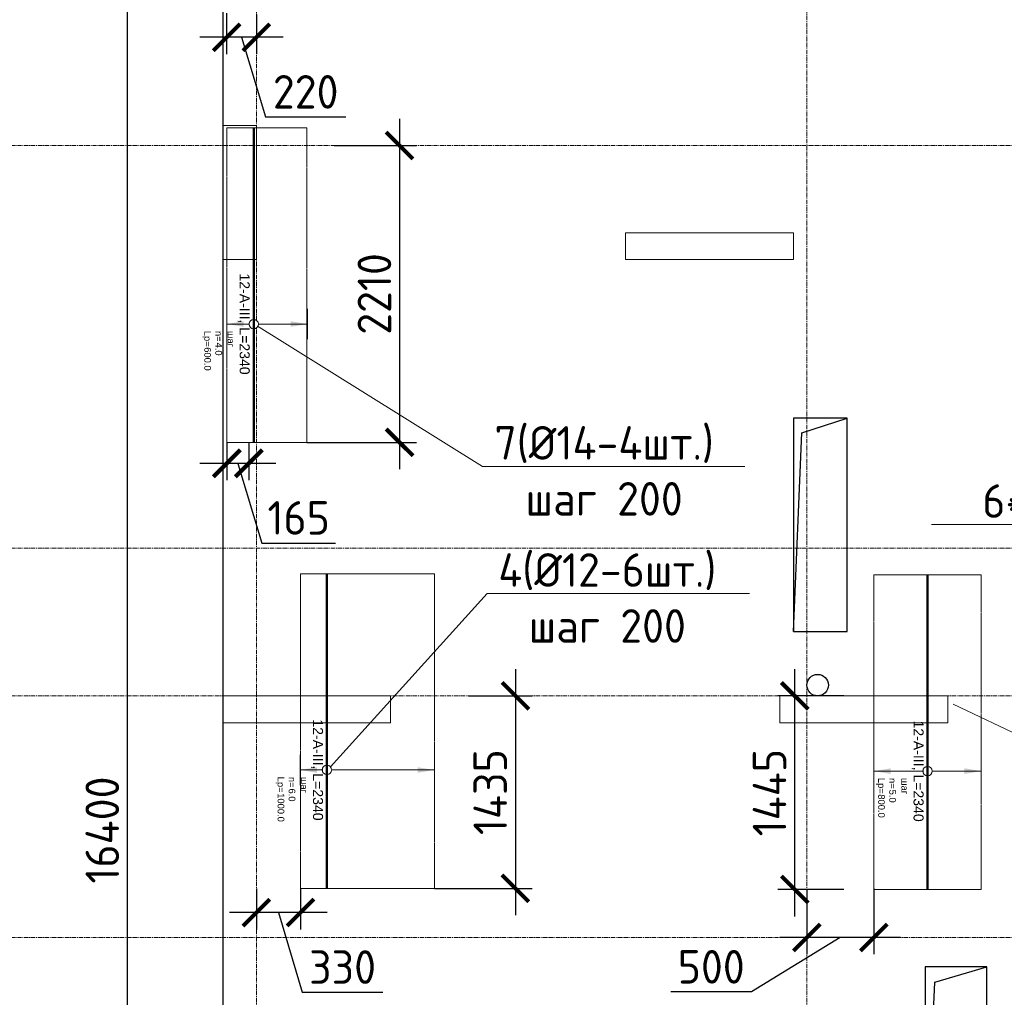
# Model space of a CAD drawing. Header units: millimetres. Extents: x -5898314 to 1055204, y -720802 to 1562611.
# Tile 314 of 362: x 104220 to 111554, y -38050 to -30767. Entities that reach past the tile are written whole.
import ezdxf
from ezdxf import colors
from ezdxf.entities.mleader import LeaderData, LeaderLine
from ezdxf.enums import TextEntityAlignment as Align
from ezdxf.math import Vec2, Vec3

# ---------------------------------------------------------------- set-up
doc = ezdxf.new("R2010")
doc.units = ezdxf.units.MM
doc.set_wipeout_variables(frame=1)
for name, pattern in [('01 Штриховая _4 мм_', [6, 3.5, -2.5]), ('______5', [1100, 800, -100, 100, -100]), ('DASHED', [7, 5, -2, 0]), ('GOST2.303 4', [7, 5, -2, 0]), ('осевая', [50.8, 31.75, -6.35, 6.35, -6.35])]:
    doc.linetypes.add(name, pattern=pattern)
for name, color, linetype, lineweight in [('907Сл Осевые', 1, 'Continuous', 0), ('Standard', 7, 'Continuous', 25), ('АрмСтер', 2, 'Continuous', 50), ('контур распр. стерхней', 2, 'GOST2.303 4', 20), ('Оси', 40, '______5', 18), ('Перекрытие ж_бетон', 1, 'Continuous', 30), ('подоснова', 151, 'Continuous', 5), ('РАЗМЕРЫ', 1, 'Continuous', 9)]:
    doc.layers.add(name, color=color, linetype=linetype, lineweight=lineweight)
doc.layers.add('АрмСтер_атрибуты', color=2, linetype='Continuous', lineweight=0, plot=False)
doc.layers.add('Колонна_ бетон', color=7, linetype='Continuous', lineweight=50, true_color=0xb4b496)
doc.styles.add('GOST-2.304_Type-B', font='GOST_Common.ttf')
doc.styles.get("Standard").update_dxf_attribs({"font": 'arial.ttf'})
doc.styles.add('Аннотативный', font='arial.ttf')
doc.dimstyles.new('СПДС', dxfattribs={"dimscale": 100, "dimtxt": 2.5, "dimasz": 2, "dimexe": 1.25, "dimexo": 0, "dimtad": 1, "dimdec": 0, "dimrnd": 5, "dimtxsty": 'GOST-2.304_Type-B', "dimblk": 'ARCHTICK', "dimcen": 2.5, "dimdle": 2, "dimclrd": 1, "dimclre": 1, "dimclrt": 1, "dimadec": 0, "dimazin": 2, "dimtfac": 0.75, "dimtdec": 0, "dimtmove": 1, "dimatfit": 3, "dimfxl": 1, "dimtfillclr": 256, "dimtolj": 1, "dimarcsym": 1})

# ---------------------------------------------------------------- blocks, each defined once
blk = doc.blocks.new('_ArchTick')
at = {"color": 0, "linetype": 'ByBlock', "const_width": 0.15}
blk.add_lwpolyline([(-0.5, -0.5), (0.5, 0.5)], dxfattribs=at)
blk = doc.blocks.new('*D718')
at = {"layer": 'DEFPOINTS', "color": 0, "lineweight": 0, "transparency": 16777216}
for p in [(105022.8, -28604.4), (105733.4, -28604.4), (105315.6, -45004.4)]:
    blk.add_point(p, dxfattribs=at)
at = {"layer": 'РАЗМЕРЫ', "color": 1, "lineweight": -2, "transparency": 16777216}
for p, q in [((105022.8, -45204.4), (105022.8, -28404.4)), ((105733.4, -28604.4), (104897.8, -28604.4)), ((105315.6, -45004.4), (104897.8, -45004.4))]:
    blk.add_line(p, q, dxfattribs=at)
at = {"layer": 'РАЗМЕРЫ', "color": 1, "lineweight": -2, "transparency": 16777216, "xscale": 200, "yscale": 200, "zscale": 200}
for p, rotation in [((105022.8, -28604.4), 90), ((105022.8, -45004.4), 270)]:
    blk.add_blockref('_ArchTick', p, dxfattribs=dict(at, rotation=rotation))
at = {"layer": 'РАЗМЕРЫ', "color": 1, "lineweight": 0, "transparency": 16777216, "insert": (104835.3, -36804.4), "char_height": 250, "attachment_point": 5, "rotation": 90, "style": 'GOST-2.304_Type-B'}
blk.add_mtext('\\A1;16400', dxfattribs=at)
blk = doc.blocks.new('подложка стн 1-го этажа')
at = {"layer": 'Колонна_ бетон', "color": 252, "linetype": 'DASHED', "lineweight": 0, "ltscale": 0.5, "true_color": 0x939598, "transparency": 33554687}
for p, q in [((7793.8, 22161.8, -200), (7793.8, 23161.8, -200)), ((7793.8, 23161.8, -200), (7793.8, 23161.8, -200)), ((7793.8, 23161.8, -200), (8044, 23161.8, -560)), ((7793.8, 22161.8, -200), (7793.8, 23161.8, -200)), ((7793.8, 23161.8, -200), (7793.8, 23161.8, -200)), ((7793.8, 23161.8, -200), (8044, 23161.8, -560)), ((8044, 23161.8, -560), (8044, 23161.8, -560)), ((8044, 23161.8, -400), (8044, 22161.8, -400)), ((8044, 23161.8, -560), (8044, 23161.8, -560)), ((8044, 23161.8, -400), (8044, 22161.8, -400)), ((10793.8, 22361.8, -200), (10793.8, 22361.8, -200)), ((10793.8, 22361.8, -200), (10793.8, 22161.8, -200)), ((10793.8, 22361.8, -200), (12043.8, 22361.8, -200)), ((10793.8, 22361.8, -200), (10793.8, 22361.8, -200)), ((10793.8, 22361.8, -200), (10793.8, 22161.8, -200)), ((10793.8, 22361.8, -200), (12043.8, 22361.8, -200)), ((12043.8, 22361.8, -200), (12043.8, 22361.8, -200)), ((12043.8, 22361.8, -200), (12043.8, 22161.8, -200)), ((12043.8, 22361.8, -200), (12043.8, 22361.8, -200)), ((12043.8, 22361.8, -200), (12043.8, 22161.8, -200)), ((8044, 22161.8, -200), (7793.8, 22161.8, -200)), ((7793.8, 22161.8, -200), (7793.8, 22161.8, -200)), ((8044, 22161.8, -200), (7793.8, 22161.8, -200)), ((7793.8, 22161.8, -200), (7793.8, 22161.8, -200)), ((8044, 22161.8, -200), (8044, 22161.8, -200)), ((8044, 22161.8, -200), (8044, 22161.8, -200)), ((10793.8, 22161.8, -200), (10793.8, 22161.8, -200)), ((10793.8, 22161.8, -200), (12043.8, 22161.8, -200)), ((10793.8, 22161.8, -200), (10793.8, 22161.8, -200)), ((10793.8, 22161.8, -200), (12043.8, 22161.8, -200)), ((12043.8, 22161.8, -200), (12043.8, 22161.8, -200)), ((12043.8, 22161.8, -200), (12043.8, 22161.8, -200)), ((7793.8, 18711.8, -200), (7793.8, 18911.8, -200)), ((7793.8, 18911.8, -200), (7793.8, 18911.8, -200)), ((9043.8, 18911.8, -200), (7793.8, 18911.8, -200)), ((7793.8, 18711.8, -200), (7793.8, 18911.8, -200)), ((7793.8, 18911.8, -200), (7793.8, 18911.8, -200)), ((9043.8, 18911.8, -200), (7793.8, 18911.8, -200)), ((9043.8, 18911.8, -200), (9043.8, 18911.8, -200)), ((9043.8, 18711.8, -200), (9043.8, 18911.8, -200)), ((9043.8, 18911.8, -200), (9043.8, 18911.8, -200)), ((9043.8, 18711.8, -200), (9043.8, 18911.8, -200)), ((11943.8, 18911.8, -200), (11943.8, 18911.8, -200)), ((11943.8, 18711.8, -200), (11943.8, 18911.8, -200)), ((11943.8, 18911.8, -200), (13193.8, 18911.8, -200)), ((11943.8, 18911.8, -200), (11943.8, 18911.8, -200)), ((11943.8, 18711.8, -200), (11943.8, 18911.8, -200)), ((11943.8, 18911.8, -200), (13193.8, 18911.8, -200)), ((13193.8, 18911.8, -200), (13193.8, 18911.8, -200)), ((13193.8, 18911.8, -200), (13193.8, 18711.8, -200)), ((13193.8, 18911.8, -200), (13193.8, 18911.8, -200)), ((13193.8, 18911.8, -200), (13193.8, 18711.8, -200)), ((9043.8, 18711.8, -200), (7793.8, 18711.8, -200)), ((7793.8, 18711.8, -200), (7793.8, 18711.8, -200)), ((9043.8, 18711.8, -200), (7793.8, 18711.8, -200)), ((7793.8, 18711.8, -200), (7793.8, 18711.8, -200)), ((9043.8, 18711.8, -200), (9043.8, 18711.8, -200)), ((9043.8, 18711.8, -200), (9043.8, 18711.8, -200)), ((13193.8, 18711.8, -200), (11943.8, 18711.8, -200)), ((11943.8, 18711.8, -200), (11943.8, 18711.8, -200)), ((13193.8, 18711.8, -200), (11943.8, 18711.8, -200)), ((11943.8, 18711.8, -200), (11943.8, 18711.8, -200)), ((13193.8, 18711.8, -200), (13193.8, 18711.8, -200)), ((13193.8, 18711.8, -200), (13193.8, 18711.8, -200))]:
    blk.add_line(p, q, dxfattribs=at)
blk = doc.blocks.new('оси блок 2')
at = {"layer": 'Оси', "color": 16, "linetype": 'осевая', "lineweight": 0, "transparency": 33554687}
for p, q in [((-85704.7, -322543), (-85704.7, -347930)), ((-81604.7, -322543), (-81604.7, -347914.1)), ((-89822.3, -329401.3), (-37238.5, -329401.3)), ((-89822.3, -332401.3), (-37238.5, -332401.3)), ((-89822.3, -333501.3), (-37238.5, -333501.3)), ((-89822.3, -335301.3), (-37238.5, -335301.3))]:
    blk.add_line(p, q, dxfattribs=at)
blk = doc.blocks.new('_None')
blk = doc.blocks.new('*U1024')
at = {"layer": 'РАЗМЕРЫ'}
for p, q in [((112.5, 800), (-112.5, 800)), ((112.5, -200), (-112.5, -200))]:
    blk.add_line(p, q, dxfattribs=at)
at = {"layer": 'РАЗМЕРЫ', "ltscale": 15}
blk.add_line((0, -200), (0, 800), dxfattribs=at)
at = {"layer": 'РАЗМЕРЫ'}
for points in [[(0, 800), (20.9, 674.8), (-20.9, 674.8)], [(0, -200), (20.9, -74.8), (-20.9, -74.8)]]:
    blk.add_solid(points, dxfattribs=at)
at = {"layer": 'АрмСтер_атрибуты', "color": 215, "ltscale": 15, "style": 'Аннотативный'}
for s, p in [('шаг', (51.4, -194.2)), ('n=', (51.4, -285.1)), ('Lр=', (50.2, -367.8))]:
    blk.add_text(s, height=50, dxfattribs=at).set_placement(p)
at = {"layer": 'АрмСтер_атрибуты', "style": 'Аннотативный', "flags": 8}
blk.add_attdef('ПОЗ', (110, 29.6), '', height=75, dxfattribs=at)
at = {"layer": 'АрмСтер_атрибуты', "color": 215, "style": 'Аннотативный'}
for tag, p, flags in [('ШАГ', (190.9, -194.2), 10), ('КОЛ', (138, -285.1), 8), ('ШИРИНА', (172.9, -367.8), 8)]:
    blk.add_attdef(tag, p, '', height=50, dxfattribs=dict(at, flags=flags))
at = {"layer": 'АрмСтер_атрибуты', "flags": 9}
for tag, p in [('МАССА', (-1033.5, -410.5)), ('ОБОЗНАЧЕНИЕ', (-1033.5, -524.4))]:
    blk.add_attdef(tag, p, '', height=75, dxfattribs=at)
at = {"linetype": 'Continuous', "lineweight": 0}
blk.add_wipeout([(35, 0), (28.3, 20.6), (10.8, 33.3), (-10.8, 33.3), (-28.3, 20.6), (-35, 0), (-28.3, -20.6), (-10.8, -33.3), (10.8, -33.3), (28.3, -20.6)], dxfattribs=at)
at = {"color": 0, "linetype": 'ByBlock', "lineweight": -2, "ltscale": 100}
blk.add_line((-1462.5, 0), (877.5, 0), dxfattribs=at)
at = {"layer": 'РАЗМЕРЫ'}
blk.add_circle((0, 0), 35, dxfattribs=at)
at = {"layer": 'АрмСтер_атрибуты', "style": 'Аннотативный', "flags": 8}
blk.add_attdef('НАИМЕНОВАНИЕ', text='', height=75, dxfattribs=at).set_placement((0, -29.3), align=Align.TOP_CENTER)
blk = doc.blocks.new('*U1025')
at = {"layer": 'РАЗМЕРЫ'}
for p, q in [((112.5, 400), (-112.5, 400)), ((112.5, -400), (-112.5, -400))]:
    blk.add_line(p, q, dxfattribs=at)
at = {"layer": 'РАЗМЕРЫ', "ltscale": 15}
blk.add_line((0, -400), (0, 400), dxfattribs=at)
at = {"layer": 'РАЗМЕРЫ'}
for points in [[(0, 400), (20.9, 274.8), (-20.9, 274.8)], [(0, -400), (20.9, -274.8), (-20.9, -274.8)]]:
    blk.add_solid(points, dxfattribs=at)
at = {"layer": 'АрмСтер_атрибуты', "color": 215, "ltscale": 15, "style": 'Аннотативный'}
for s, p in [('шаг', (51.4, -194.2)), ('n=', (51.4, -285.1)), ('Lр=', (50.2, -367.8))]:
    blk.add_text(s, height=50, dxfattribs=at).set_placement(p)
at = {"layer": 'АрмСтер_атрибуты', "style": 'Аннотативный', "flags": 8}
blk.add_attdef('ПОЗ', (110, 29.6), '', height=75, dxfattribs=at)
at = {"layer": 'АрмСтер_атрибуты', "color": 215, "style": 'Аннотативный'}
for tag, p, flags in [('ШАГ', (190.9, -194.2), 10), ('КОЛ', (138, -285.1), 8), ('ШИРИНА', (172.9, -367.8), 8)]:
    blk.add_attdef(tag, p, '', height=50, dxfattribs=dict(at, flags=flags))
at = {"layer": 'АрмСтер_атрибуты', "flags": 9}
for tag, p in [('МАССА', (-1033.5, -810.5)), ('ОБОЗНАЧЕНИЕ', (-1033.5, -924.4))]:
    blk.add_attdef(tag, p, '', height=75, dxfattribs=at)
at = {"linetype": 'Continuous', "lineweight": 0}
blk.add_wipeout([(35, 0), (28.3, 20.6), (10.8, 33.3), (-10.8, 33.3), (-28.3, 20.6), (-35, 0), (-28.3, -20.6), (-10.8, -33.3), (10.8, -33.3), (28.3, -20.6)], dxfattribs=at)
at = {"color": 0, "linetype": 'ByBlock', "lineweight": -2, "ltscale": 100}
blk.add_line((-1462.5, 0), (877.5, 0), dxfattribs=at)
at = {"layer": 'РАЗМЕРЫ'}
blk.add_circle((0, 0), 35, dxfattribs=at)
at = {"layer": 'АрмСтер_атрибуты', "style": 'Аннотативный', "flags": 8}
blk.add_attdef('НАИМЕНОВАНИЕ', text='', height=75, dxfattribs=at).set_placement((0, -29.3), align=Align.TOP_CENTER)
blk = doc.blocks.new('*U1020')
at = {"layer": 'РАЗМЕРЫ'}
for p, q in [((112.5, 400), (-112.5, 400)), ((112.5, -200), (-112.5, -200))]:
    blk.add_line(p, q, dxfattribs=at)
at = {"layer": 'РАЗМЕРЫ', "ltscale": 15}
blk.add_line((0, -200), (0, 400), dxfattribs=at)
at = {"layer": 'РАЗМЕРЫ'}
for points in [[(0, 400), (20.9, 274.8), (-20.9, 274.8)], [(0, -200), (20.9, -74.8), (-20.9, -74.8)]]:
    blk.add_solid(points, dxfattribs=at)
at = {"layer": 'АрмСтер_атрибуты', "color": 215, "ltscale": 15, "style": 'Аннотативный'}
for s, p in [('шаг', (51.4, -194.2)), ('n=', (51.4, -285.1)), ('Lр=', (50.2, -367.8))]:
    blk.add_text(s, height=50, dxfattribs=at).set_placement(p)
at = {"layer": 'АрмСтер_атрибуты', "flags": 9}
for tag, p in [('МАССА', (-1033.5, 389.5)), ('ОБОЗНАЧЕНИЕ', (-1033.5, 275.6))]:
    blk.add_attdef(tag, p, '', height=75, dxfattribs=at)
at = {"layer": 'АрмСтер_атрибуты', "style": 'Аннотативный', "flags": 8}
blk.add_attdef('ПОЗ', (110, 29.6), '', height=75, dxfattribs=at)
at = {"layer": 'АрмСтер_атрибуты', "color": 215, "style": 'Аннотативный'}
for tag, p, flags in [('ШАГ', (190.9, -194.2), 10), ('КОЛ', (138, -285.1), 8), ('ШИРИНА', (172.9, -367.8), 8)]:
    blk.add_attdef(tag, p, '', height=50, dxfattribs=dict(at, flags=flags))
at = {"linetype": 'Continuous', "lineweight": 0}
blk.add_wipeout([(35, 0), (28.3, 20.6), (10.8, 33.3), (-10.8, 33.3), (-28.3, 20.6), (-35, 0), (-28.3, -20.6), (-10.8, -33.3), (10.8, -33.3), (28.3, -20.6)], dxfattribs=at)
at = {"color": 0, "linetype": 'ByBlock', "lineweight": -2, "ltscale": 100}
blk.add_line((-1462.5, 0), (877.5, 0), dxfattribs=at)
at = {"layer": 'РАЗМЕРЫ'}
blk.add_circle((0, 0), 35, dxfattribs=at)
at = {"layer": 'АрмСтер_атрибуты', "style": 'Аннотативный', "flags": 8}
blk.add_attdef('НАИМЕНОВАНИЕ', text='', height=75, dxfattribs=at).set_placement((0, -29.3), align=Align.TOP_CENTER)
blk = doc.blocks.new('*D1130')
at = {"layer": '907Сл Осевые', "color": 1, "lineweight": -2, "transparency": 16777216}
for p, q in [((105761.3, -30718.1), (105761.3, -31022.9)), ((105982.8, -30728), (105982.8, -31022.9)), ((106182.8, -30897.9), (105561.3, -30897.9)), ((105872, -30897.9), (106050.2, -31491.7)), ((106050.2, -31491.7), (106650.2, -31491.7))]:
    blk.add_line(p, q, dxfattribs=at)
at = {"layer": 'DEFPOINTS', "color": 0, "lineweight": 0, "transparency": 16777216}
for p in [(105761.3, -30718.1), (105982.8, -30728), (105761.3, -30897.9)]:
    blk.add_point(p, dxfattribs=at)
at = {"layer": '907Сл Осевые', "color": 1, "lineweight": -2, "transparency": 16777216, "xscale": 200, "yscale": 200, "zscale": 200, "rotation": 180}
blk.add_blockref('_ArchTick', (105761.3, -30897.9), dxfattribs=at)
at = {"layer": '907Сл Осевые', "color": 1, "lineweight": -2, "transparency": 16777216, "xscale": 200, "yscale": 200, "zscale": 200}
blk.add_blockref('_ArchTick', (105982.8, -30897.9), dxfattribs=at)
at = {"layer": '907Сл Осевые', "color": 1, "lineweight": 0, "transparency": 16777216, "insert": (106350.2, -31304.2), "char_height": 250, "attachment_point": 5, "style": 'GOST-2.304_Type-B'}
blk.add_mtext('\\A1;220', dxfattribs=at)
blk = doc.blocks.new('*D1131')
at = {"layer": '907Сл Осевые', "color": 1, "lineweight": -2, "transparency": 16777216}
for p, q in [((105762.9, -33916.3), (105762.9, -34197.1)), ((105926.8, -33916.3), (105926.8, -34197.1)), ((106126.8, -34072.1), (105562.9, -34072.1)), ((105844.8, -34072.1), (106023, -34665.9)), ((106023, -34665.9), (106573, -34665.9))]:
    blk.add_line(p, q, dxfattribs=at)
at = {"layer": 'DEFPOINTS', "color": 0, "lineweight": 0, "transparency": 16777216}
for p in [(105762.9, -33916.3), (105926.8, -33916.3), (105762.9, -34072.1)]:
    blk.add_point(p, dxfattribs=at)
at = {"layer": '907Сл Осевые', "color": 1, "lineweight": -2, "transparency": 16777216, "xscale": 200, "yscale": 200, "zscale": 200, "rotation": 180}
blk.add_blockref('_ArchTick', (105762.9, -34072.1), dxfattribs=at)
at = {"layer": '907Сл Осевые', "color": 1, "lineweight": -2, "transparency": 16777216, "xscale": 200, "yscale": 200, "zscale": 200}
blk.add_blockref('_ArchTick', (105926.8, -34072.1), dxfattribs=at)
at = {"layer": '907Сл Осевые', "color": 1, "lineweight": 0, "transparency": 16777216, "insert": (106298, -34478.4), "char_height": 250, "attachment_point": 5, "style": 'GOST-2.304_Type-B'}
blk.add_mtext('\\A1;165', dxfattribs=at)
blk = doc.blocks.new('*D1132')
at = {"layer": '907Сл Осевые', "color": 1, "lineweight": -2, "transparency": 16777216}
for p, q in [((105982.8, -37238.8), (105982.8, -37544)), ((106311, -37238.8), (106311, -37544)), ((106511, -37419), (105782.8, -37419)), ((106146.9, -37419), (106325, -38012.7)), ((106325, -38012.7), (106925, -38012.7))]:
    blk.add_line(p, q, dxfattribs=at)
at = {"layer": 'DEFPOINTS', "color": 0, "lineweight": 0, "transparency": 16777216}
for p in [(105982.8, -37238.8), (106311, -37238.8), (105982.8, -37419)]:
    blk.add_point(p, dxfattribs=at)
at = {"layer": '907Сл Осевые', "color": 1, "lineweight": -2, "transparency": 16777216, "xscale": 200, "yscale": 200, "zscale": 200, "rotation": 180}
blk.add_blockref('_ArchTick', (105982.8, -37419), dxfattribs=at)
at = {"layer": '907Сл Осевые', "color": 1, "lineweight": -2, "transparency": 16777216, "xscale": 200, "yscale": 200, "zscale": 200}
blk.add_blockref('_ArchTick', (106311, -37419), dxfattribs=at)
at = {"layer": '907Сл Осевые', "color": 1, "lineweight": 0, "transparency": 16777216, "insert": (106625, -37825.2), "char_height": 250, "attachment_point": 5, "style": 'GOST-2.304_Type-B'}
blk.add_mtext('\\A1;330', dxfattribs=at)
blk = doc.blocks.new('*D1138')
at = {"layer": '907Сл Осевые', "color": 1, "lineweight": -2, "transparency": 16777216}
for p, q in [((107049.9, -31504.4), (107049.9, -34116.3)), ((106562.9, -31704.4), (107174.9, -31704.4)), ((106359.5, -33916.3), (107174.9, -33916.3))]:
    blk.add_line(p, q, dxfattribs=at)
at = {"layer": 'DEFPOINTS', "color": 0, "lineweight": 0, "transparency": 16777216}
for p in [(106562.9, -31704.4), (106359.5, -33916.3), (107049.9, -33916.3)]:
    blk.add_point(p, dxfattribs=at)
at = {"layer": '907Сл Осевые', "color": 1, "lineweight": -2, "transparency": 16777216, "xscale": 200, "yscale": 200, "zscale": 200}
for p, rotation in [((107049.9, -31704.4), 90), ((107049.9, -33916.3), 270)]:
    blk.add_blockref('_ArchTick', p, dxfattribs=dict(at, rotation=rotation))
at = {"layer": '907Сл Осевые', "color": 1, "lineweight": 0, "transparency": 16777216, "insert": (106862.4, -32810.3), "char_height": 250, "attachment_point": 5, "rotation": 90, "style": 'GOST-2.304_Type-B'}
blk.add_mtext('\\A1;2210', dxfattribs=at)
blk = doc.blocks.new('*D1139')
at = {"layer": '907Сл Осевые', "color": 1, "lineweight": -2, "transparency": 16777216}
for p, q in [((109992.9, -37447.2), (109992.9, -35604.4)), ((110357.7, -35804.4), (109867.9, -35804.4)), ((110357.7, -37247.2), (109867.9, -37247.2))]:
    blk.add_line(p, q, dxfattribs=at)
at = {"layer": 'DEFPOINTS', "color": 0, "lineweight": 0, "transparency": 16777216}
for p in [(109992.9, -35804.4), (110357.7, -35804.4), (110357.7, -37247.2)]:
    blk.add_point(p, dxfattribs=at)
at = {"layer": '907Сл Осевые', "color": 1, "lineweight": -2, "transparency": 16777216, "xscale": 200, "yscale": 200, "zscale": 200}
for p, rotation in [((109992.9, -35804.4), 90), ((109992.9, -37247.2), 270)]:
    blk.add_blockref('_ArchTick', p, dxfattribs=dict(at, rotation=rotation))
at = {"layer": '907Сл Осевые', "color": 1, "lineweight": 0, "transparency": 16777216, "insert": (109805.4, -36525.8), "char_height": 250, "attachment_point": 5, "rotation": 90, "style": 'GOST-2.304_Type-B'}
blk.add_mtext('\\A1;1445', dxfattribs=at)
blk = doc.blocks.new('*D1140')
at = {"layer": '907Сл Осевые', "color": 1, "lineweight": -2, "transparency": 16777216}
for p, q in [((107912.5, -35604.4), (107912.5, -37438.8)), ((107562.4, -35804.4), (108037.5, -35804.4)), ((107308.9, -37238.8), (108037.5, -37238.8))]:
    blk.add_line(p, q, dxfattribs=at)
at = {"layer": 'DEFPOINTS', "color": 0, "lineweight": 0, "transparency": 16777216}
for p in [(107562.4, -35804.4), (107308.9, -37238.8), (107912.5, -37238.8)]:
    blk.add_point(p, dxfattribs=at)
at = {"layer": '907Сл Осевые', "color": 1, "lineweight": -2, "transparency": 16777216, "xscale": 200, "yscale": 200, "zscale": 200}
for p, rotation in [((107912.5, -35804.4), 90), ((107912.5, -37238.8), 270)]:
    blk.add_blockref('_ArchTick', p, dxfattribs=dict(at, rotation=rotation))
at = {"layer": '907Сл Осевые', "color": 1, "lineweight": 0, "transparency": 16777216, "insert": (107725, -36521.6), "char_height": 250, "attachment_point": 5, "rotation": 90, "style": 'GOST-2.304_Type-B'}
blk.add_mtext('\\A1;1435', dxfattribs=at)
blk = doc.blocks.new('*D1141')
at = {"layer": '907Сл Осевые', "color": 1, "lineweight": -2, "transparency": 16777216}
for p, q in [((110082.8, -37247.2), (110082.8, -37729.4)), ((110582.2, -37238.8), (110582.2, -37729.4)), ((110332.5, -37604.4), (109670.9, -38010.6)), ((110782.2, -37604.4), (109882.8, -37604.4)), ((109670.9, -38010.6), (109070.9, -38010.6))]:
    blk.add_line(p, q, dxfattribs=at)
at = {"layer": 'DEFPOINTS', "color": 0, "lineweight": 0, "transparency": 16777216}
for p in [(110082.8, -37247.2), (110582.2, -37238.8), (110082.8, -37604.4)]:
    blk.add_point(p, dxfattribs=at)
at = {"layer": '907Сл Осевые', "color": 1, "lineweight": -2, "transparency": 16777216, "xscale": 200, "yscale": 200, "zscale": 200, "rotation": 180}
blk.add_blockref('_ArchTick', (110082.8, -37604.4), dxfattribs=at)
at = {"layer": '907Сл Осевые', "color": 1, "lineweight": -2, "transparency": 16777216, "xscale": 200, "yscale": 200, "zscale": 200}
blk.add_blockref('_ArchTick', (110582.2, -37604.4), dxfattribs=at)
at = {"layer": '907Сл Осевые', "color": 1, "lineweight": 0, "transparency": 16777216, "insert": (109370.9, -37823.1), "char_height": 250, "attachment_point": 5, "style": 'GOST-2.304_Type-B'}
blk.add_mtext('\\A1;500', dxfattribs=at)

msp = doc.modelspace()

# ---------------------------------------------------------------- linework, layer by layer
at = {"layer": 'Standard', "color": 7, "linetype": 'Continuous', "lineweight": 25, "transparency": 33554687}
for points in [[(109983.56, -35324.44), (110046.8, -33844.02), (110383.56, -33734.44)], [(110963.56, -39524.44), (111037.51, -37937.47), (111423.56, -37824.44)]]:
    msp.add_lwpolyline(points, dxfattribs=at)
at = {"layer": 'контур распр. стерхней', "linetype": '01 Штриховая _4 мм_'}
for points in [[(105762.86, -33916.27), (105762.86, -31571.72), (106359.5, -31571.73), (106359.5, -33916.28)], [(106311, -37238.82), (106311, -34894.26), (107308.86, -34894.27), (107308.86, -37238.82)], [(110582.17, -37247.23), (110582.17, -34902.67), (111382.38, -34902.68), (111382.38, -37247.24)]]:
    msp.add_lwpolyline(points, close=True, dxfattribs=at)
at = {"layer": 'Перекрытие ж_бетон'}
msp.add_lwpolyline([(116393.35, -28354.44), (116393.35, -28354.44), (105733.35, -28354.44), (105733.35, -45254.44)], dxfattribs=at)
for points in [[(109983.56, -35324.44), (110383.56, -35324.44), (110383.56, -33734.44), (109983.56, -33734.44), (109983.56, -35324.44)], [(110963.56, -39524.44), (111423.56, -39524.44), (111423.56, -37824.44), (110963.56, -37824.44), (110963.56, -39524.44)]]:
    msp.add_lwpolyline(points, close=True, dxfattribs=at)
msp.add_circle((110163.56, -35724.44), 80, dxfattribs=at)

# ---------------------------------------------------------------- block references
msp.add_blockref('подложка стн 1-го этажа', (97939.43, -54716.23, 560), dxfattribs=at)
at = {"layer": 'подоснова', "color": 2, "ltscale": 0.3}
msp.add_blockref('оси блок 2', (191688.07, 297696.88), dxfattribs=at)

# ---------------------------------------------------------------- dimensions: what is measured, and where the dimension line sits
at = {"layer": '907Сл Осевые', "lineweight": 0}
dim = msp.add_linear_dim(base=(105761.32, -30897.94), p1=(105982.76, -30727.99), p2=(105761.32, -30718.1), dimstyle='СПДС', override={"dimtxt": 2.5}, dxfattribs=at)
dim.commit()
dim.dimension.update_dxf_attribs({"geometry": '*D1130', "text_midpoint": (106112.67, -31304.19)})
dim = msp.add_linear_dim(base=(109992.87, -35804.38), p1=(110357.69, -37247.23), p2=(110357.69, -35804.38), angle=90, dimstyle='СПДС', override={"dimtxt": 2.5}, dxfattribs=at)
dim.commit()
dim.dimension.update_dxf_attribs({"geometry": '*D1139', "text_midpoint": (109805.37, -36525.81)})
at = {"layer": 'РАЗМЕРЫ', "color": 1, "lineweight": 0}
dim = msp.add_linear_dim(base=(105022.78, -28604.44), p1=(105315.56, -45004.44), p2=(105733.35, -28604.44), angle=90, dimstyle='СПДС', override={"dimtxt": 2.5, "dimrnd": 5}, dxfattribs=at)
dim.commit()
dim.dimension.update_dxf_attribs({"geometry": '*D718', "text_midpoint": (104835.28, -36804.44)})

# ---------------------------------------------------------------- leaders
at = {"layer": 'подоснова', "color": 2, "lineweight": 0, "ltscale": 0.3}
ml = msp.add_multileader_mtext('Standard', dxfattribs=at)
ml.set_content('Г2 (%%C14-4шт.)\\Pшаг 200', color=2, style='GOST-2.304_Type-B')
ml.set_leader_properties(color=256, linetype='ByLayer', lineweight=15)
ml.set_arrow_properties(name='NONE')
ml.build(insert=Vec2(0, 0))
ml.multileader.update_dxf_attribs({"text_left_attachment_type": 6, "text_right_attachment_type": 6, "dogleg_length": 0.1, "arrow_head_size": 18})
ctx = ml.context
ctx.base_point, ctx.char_height, ctx.arrow_head_size, ctx.landing_gap_size, ctx.plane_origin = Vec3(107028.03, -29587.64, 180), 250, 18, 20, Vec3(97746.33, -24856.09, 180)
ctx.left_attachment, ctx.right_attachment, ctx.text_align_type = 6, 6, 1
notes = []
notes.append((ctx, [(0, (1, 1, 0), (107027.93, -29587.64, 180), (1, 0), 0.1, [(0, [(105949.08, -29836.73, 180)], 0, [])])]))
ctx.mtext.insert, ctx.mtext.alignment, ctx.mtext.flow_direction = Vec3(108065.83, -29287.64, 180), 2, 5
at = {"layer": 'подоснова', "color": 6, "lineweight": 0, "ltscale": 0.3}
ml = msp.add_multileader_mtext('Standard', dxfattribs=at)
ml.set_content('7(%%C14-4шт.)\\Pшаг 200', color=6, style='GOST-2.304_Type-B')
ml.set_leader_properties(color=256, linetype='ByLayer', lineweight=15)
ml.set_arrow_properties(name='NONE')
ml.build(insert=Vec2(0, 0))
ml.multileader.update_dxf_attribs({"text_left_attachment_type": 6, "text_right_attachment_type": 6, "dogleg_length": 0.1, "arrow_head_size": 18})
ctx = ml.context
ctx.base_point, ctx.char_height, ctx.arrow_head_size, ctx.landing_gap_size, ctx.plane_origin = Vec3(107666.46, -34094.71, 180), 250, 18, 20, Vec3(97707.34, -28380.55, 180)
ctx.left_attachment, ctx.right_attachment, ctx.text_align_type = 6, 6, 1
notes.append((ctx, [(0, (1, 1, 0), (107666.36, -34094.71, 180), (1, 0), 0.1, [(0, [(105943.28, -33021.54, 180)], 0, [])])]))
ctx.mtext.insert, ctx.mtext.alignment, ctx.mtext.flow_direction = Vec3(108573.39, -33794.71, 180), 2, 5
at = {"layer": 'подоснова', "color": 4, "lineweight": 0, "ltscale": 0.3}
ml = msp.add_multileader_mtext('Standard', dxfattribs=at)
ml.set_content('6*(%%C12-11шт.)\\Pшаг 100', color=4, style='GOST-2.304_Type-B')
ml.set_leader_properties(color=256, linetype='ByLayer', lineweight=15)
ml.set_arrow_properties(name='NONE')
ml.build(insert=Vec2(0, 0))
ml.multileader.update_dxf_attribs({"text_left_attachment_type": 6, "text_right_attachment_type": 6, "dogleg_length": 0.1, "arrow_head_size": 18})
ctx = ml.context
ctx.base_point, ctx.char_height, ctx.arrow_head_size, ctx.landing_gap_size, ctx.plane_origin = Vec3(111307.62, -34528.11, 180), 250, 18, 20, Vec3(105878.71, -32481.17, 180)
ctx.left_attachment, ctx.right_attachment, ctx.text_align_type = 6, 6, 1
notes.append((ctx, [(1, (1, 1, 0), (113318.93, -34528.11, 180), (-1, 0), 0.1, [(0, [(114373.49, -35362.23, 180)], 0, [])])]))
ctx.mtext.insert, ctx.mtext.alignment, ctx.mtext.flow_direction = Vec3(112313.22, -34228.11, 180), 2, 5
ml = msp.add_multileader_mtext('Standard', dxfattribs=at)
ml.set_content('4(%%C12-6шт.)\\Pшаг 200', color=4, style='GOST-2.304_Type-B')
ml.set_leader_properties(color=256, linetype='ByLayer', lineweight=15)
ml.set_arrow_properties(name='NONE')
ml.build(insert=Vec2(0, 0))
ml.multileader.update_dxf_attribs({"text_left_attachment_type": 6, "text_right_attachment_type": 6, "dogleg_length": 0.1, "arrow_head_size": 18})
ctx = ml.context
ctx.base_point, ctx.char_height, ctx.arrow_head_size, ctx.landing_gap_size, ctx.plane_origin = Vec3(107701.87, -35041.79, 180), 250, 18, 20, Vec3(97992.68, -32043.65, 180)
ctx.left_attachment, ctx.right_attachment, ctx.text_align_type = 6, 6, 1
notes.append((ctx, [(0, (1, 1, 0), (107701.77, -35041.79, 180), (1, 0), 0.1, [(0, [(106488.31, -36385.06, 180)], 0, [])])]))
ctx.mtext.insert, ctx.mtext.alignment, ctx.mtext.flow_direction = Vec3(108596.87, -34741.79, 180), 2, 5
at = {"layer": 'подоснова', "color": 6, "lineweight": 0, "ltscale": 0.3}
ml = msp.add_multileader_mtext('Standard', dxfattribs=at)
ml.set_content('7(%%C14-5шт.)\\Pшаг 200', color=6, style='GOST-2.304_Type-B')
ml.set_leader_properties(color=256, linetype='ByLayer', lineweight=15)
ml.set_arrow_properties(name='NONE')
ml.build(insert=Vec2(0, 0))
ml.multileader.update_dxf_attribs({"text_left_attachment_type": 6, "text_right_attachment_type": 6, "dogleg_length": 0.1, "arrow_head_size": 18})
ctx = ml.context
ctx.base_point, ctx.char_height, ctx.arrow_head_size, ctx.landing_gap_size, ctx.plane_origin = Vec3(111817.02, -36173.14, 180), 250, 18, 20, Vec3(102535.32, -31441.59, 180)
ctx.left_attachment, ctx.right_attachment, ctx.text_align_type = 6, 6, 1
notes.append((ctx, [(0, (1, 1, 0), (111816.92, -36173.14, 180), (1, 0), 0.1, [(0, [(111173.59, -35865.35, 180)], 0, [])])]))
ctx.mtext.insert, ctx.mtext.alignment, ctx.mtext.flow_direction = Vec3(112711.45, -35873.14, 180), 2, 5
for ctx, leaders in notes:
    for number, flags, end, landing, length, lines in leaders:
        leader = LeaderData()
        leader.index, (leader.has_last_leader_line, leader.has_dogleg_vector, leader.attachment_direction) = number, flags
        leader.last_leader_point, leader.dogleg_vector, leader.dogleg_length = Vec3(end), Vec3(landing), length
        for number, points, colour, breaks in lines:
            line = LeaderLine()
            line.index, line.vertices, line.color, line.breaks = number, Vec3.list(points), colors.encode_raw_color(colour), breaks
            leader.lines.append(line)
        ctx.leaders.append(leader)

# ---------------------------------------------------------------- next in the draw order: block references
at = {"layer": 'АрмСтер', "ltscale": 15}
ref = msp.add_blockref('*U1020', (105962.86, -33034.23), dxfattribs=dict(at, rotation=270))
ref.add_attrib('НАИМЕНОВАНИЕ', '12-A-III, L=2340', dxfattribs={"layer": 'АрмСтер_атрибуты', "height": 75, "rotation": 270, "style": 'Аннотативный', "flags": 8}).set_placement((105933.52, -33034.23), align=Align.TOP_CENTER)
ref.add_attrib('КОЛ', '4.0', (105677.73, -33172.27), dxfattribs={"layer": 'АрмСтер_атрибуты', "color": 215, "height": 50, "rotation": 270, "style": 'Аннотативный', "flags": 8})
ref.add_attrib('ШИРИНА', '600.0', (105595.06, -33207.11), dxfattribs={"layer": 'АрмСтер_атрибуты', "color": 215, "height": 50, "rotation": 270, "style": 'Аннотативный', "flags": 8})
ref = msp.add_blockref('*U1024', (106508.86, -36356.77), dxfattribs=dict(at, rotation=270))
ref.add_attrib('НАИМЕНОВАНИЕ', '12-A-III, L=2340', dxfattribs={"layer": 'АрмСтер_атрибуты', "height": 75, "rotation": 270, "style": 'Аннотативный', "flags": 8}).set_placement((106479.52, -36356.77), align=Align.TOP_CENTER)
ref.add_attrib('КОЛ', '6.0', (106223.73, -36494.82), dxfattribs={"layer": 'АрмСтер_атрибуты', "color": 215, "height": 50, "rotation": 270, "style": 'Аннотативный', "flags": 8})
ref.add_attrib('ШИРИНА', '1000.0', (106141.06, -36529.65), dxfattribs={"layer": 'АрмСтер_атрибуты', "color": 215, "height": 50, "rotation": 270, "style": 'Аннотативный', "flags": 8})
ref = msp.add_blockref('*U1025', (110982.38, -36365.18), dxfattribs=dict(at, rotation=270))
ref.add_attrib('НАИМЕНОВАНИЕ', '12-A-III, L=2340', dxfattribs={"layer": 'АрмСтер_атрибуты', "height": 75, "rotation": 270, "style": 'Аннотативный', "flags": 8}).set_placement((110953.04, -36365.18), align=Align.TOP_CENTER)
ref.add_attrib('КОЛ', '5.0', (110697.26, -36503.23), dxfattribs={"layer": 'АрмСтер_атрибуты', "color": 215, "height": 50, "rotation": 270, "style": 'Аннотативный', "flags": 8})
ref.add_attrib('ШИРИНА', '800.0', (110614.58, -36538.06), dxfattribs={"layer": 'АрмСтер_атрибуты', "color": 215, "height": 50, "rotation": 270, "style": 'Аннотативный', "flags": 8})

# ---------------------------------------------------------------- next in the draw order: dimensions: what is measured, and where the dimension line sits
at = {"layer": '907Сл Осевые', "lineweight": 0}
for base, p1, p2, picture, middle in [((107049.91, -33916.28), (106562.86, -31704.38), (106359.49, -33916.28), '*D1138', (106862.41, -32810.33)), ((107912.54, -37238.82), (107562.45, -35804.38), (107308.86, -37238.82), '*D1140', (107725.04, -36521.6))]:
    dim = msp.add_linear_dim(base=base, p1=p1, p2=p2, angle=90, dimstyle='СПДС', override={"dimtxt": 2.5}, dxfattribs=at)
    dim.commit()
    dim.dimension.update_dxf_attribs({"geometry": picture, "text_midpoint": middle})
for base, p1, p2, picture, middle in [((105762.86, -34072.12), (105926.84, -33916.28), (105762.86, -33916.27), '*D1131', (106085.47, -34478.37)), ((105982.76, -37418.96), (106311, -37238.82), (105982.76, -37238.82), '*D1132', (106387.51, -37825.21))]:
    dim = msp.add_linear_dim(base=base, p1=p1, p2=p2, dimstyle='СПДС', override={"dimtxt": 2.5}, dxfattribs=at)
    dim.commit()
    dim.dimension.update_dxf_attribs({"geometry": picture, "text_midpoint": middle})
dim = msp.add_linear_dim(base=(110082.76, -37604.38), p1=(110582.17, -37238.82), p2=(110082.76, -37247.23), dimstyle='СПДС', override={"dimtxt": 2.5}, dxfattribs=at)
dim.commit()
dim.dimension.update_dxf_attribs({"geometry": '*D1141', "text_midpoint": (109608.35, -38010.63), "dimtype": 160})

doc.saveas('drawing.dxf')
